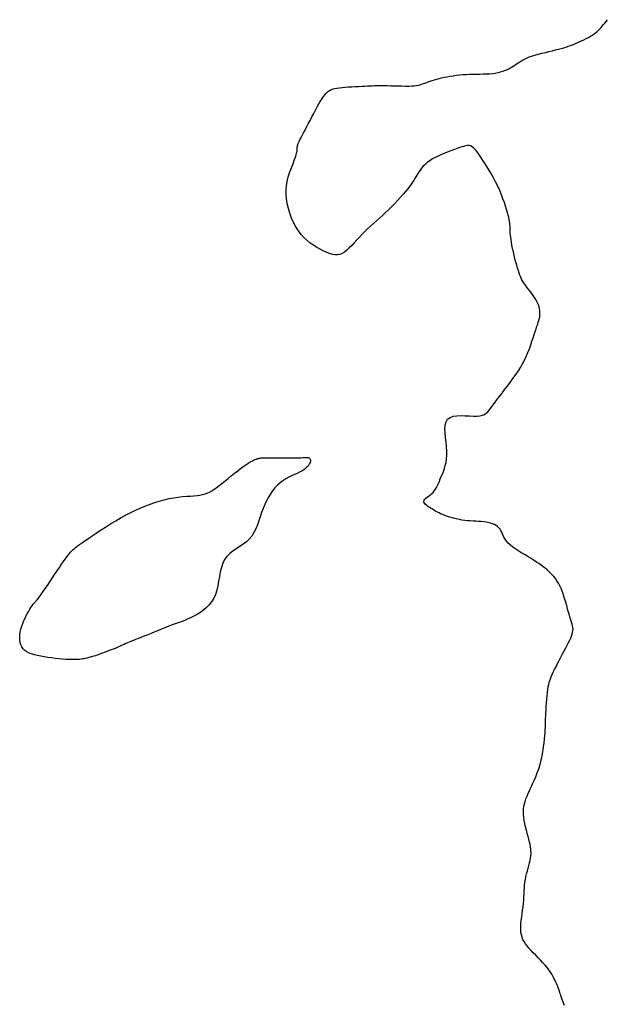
# Model space of a CAD drawing. Header units: millimetres. Extents: x 32690613 to 32693367, y 5343692 to 5344708.
# Tile 954 of 1009: x 32693152 to 32693165, y 5344583 to 5344605. Entities that reach past the tile are written whole.
import ezdxf

# ---------------------------------------------------------------- set-up
doc = ezdxf.new("R2010")
doc.units = ezdxf.units.MM
doc.header["$LTSCALE"] = 20
doc.layers.add('02-DGM_HL_491.00', color=62, linetype='Continuous')

msp = doc.modelspace()

# ---------------------------------------------------------------- linework, layer by layer
at = {"layer": '02-DGM_HL_491.00', "elevation": 491, "flags": 128}
msp.add_lwpolyline([(32693164.177, 5344582.911), (32693164.154, 5344582.969), (32693164.134, 5344583.02), (32693164.118, 5344583.064), (32693164.105, 5344583.104), (32693164.094, 5344583.139), (32693164.084, 5344583.169), (32693164.076, 5344583.197), (32693164.069, 5344583.222), (32693164.061, 5344583.246), (32693164.053, 5344583.268), (32693164.045, 5344583.29), (32693164.036, 5344583.313), (32693164.026, 5344583.336), (32693164.015, 5344583.36), (32693164.004, 5344583.387), (32693163.991, 5344583.416), (32693163.976, 5344583.448), (32693163.96, 5344583.484), (32693163.941, 5344583.522), (32693163.918, 5344583.563), (32693163.893, 5344583.607), (32693163.863, 5344583.654), (32693163.829, 5344583.703), (32693163.789, 5344583.754), (32693163.744, 5344583.806), (32693163.695, 5344583.861), (32693163.643, 5344583.916), (32693163.59, 5344583.972), (32693163.536, 5344584.027), (32693163.483, 5344584.082), (32693163.433, 5344584.135), (32693163.387, 5344584.187), (32693163.346, 5344584.236), (32693163.31, 5344584.284), (32693163.28, 5344584.331), (32693163.254, 5344584.379), (32693163.234, 5344584.429), (32693163.219, 5344584.481), (32693163.209, 5344584.536), (32693163.204, 5344584.596), (32693163.204, 5344584.661), (32693163.208, 5344584.731), (32693163.215, 5344584.804), (32693163.225, 5344584.879), (32693163.235, 5344584.955), (32693163.246, 5344585.032), (32693163.256, 5344585.108), (32693163.265, 5344585.183), (32693163.271, 5344585.255), (32693163.276, 5344585.324), (32693163.28, 5344585.392), (32693163.283, 5344585.458), (32693163.287, 5344585.522), (32693163.291, 5344585.586), (32693163.298, 5344585.649), (32693163.308, 5344585.712), (32693163.32, 5344585.775), (32693163.335, 5344585.838), (32693163.351, 5344585.9), (32693163.368, 5344585.961), (32693163.385, 5344586.021), (32693163.401, 5344586.08), (32693163.414, 5344586.136), (32693163.424, 5344586.19), (32693163.43, 5344586.241), (32693163.433, 5344586.29), (32693163.432, 5344586.339), (32693163.428, 5344586.388), (32693163.421, 5344586.438), (32693163.411, 5344586.49), (32693163.399, 5344586.545), (32693163.384, 5344586.605), (32693163.367, 5344586.669), (32693163.349, 5344586.737), (32693163.331, 5344586.808), (32693163.313, 5344586.881), (32693163.297, 5344586.954), (32693163.283, 5344587.025), (32693163.273, 5344587.095), (32693163.266, 5344587.161), (32693163.264, 5344587.224), (32693163.267, 5344587.282), (32693163.274, 5344587.339), (32693163.285, 5344587.394), (32693163.301, 5344587.449), (32693163.321, 5344587.505), (32693163.344, 5344587.564), (32693163.372, 5344587.625), (32693163.402, 5344587.691), (32693163.435, 5344587.761), (32693163.469, 5344587.836), (32693163.504, 5344587.914), (32693163.539, 5344587.997), (32693163.572, 5344588.083), (32693163.604, 5344588.173), (32693163.633, 5344588.267), (32693163.658, 5344588.364), (32693163.679, 5344588.463), (32693163.697, 5344588.561), (32693163.712, 5344588.657), (32693163.724, 5344588.749), (32693163.734, 5344588.836), (32693163.741, 5344588.914), (32693163.746, 5344588.982), (32693163.75, 5344589.039), (32693163.753, 5344589.088), (32693163.754, 5344589.13), (32693163.755, 5344589.168), (32693163.755, 5344589.207), (32693163.756, 5344589.247), (32693163.757, 5344589.292), (32693163.759, 5344589.345), (32693163.762, 5344589.408), (32693163.766, 5344589.479), (32693163.771, 5344589.556), (32693163.777, 5344589.635), (32693163.783, 5344589.716), (32693163.791, 5344589.794), (32693163.799, 5344589.868), (32693163.807, 5344589.935), (32693163.816, 5344589.994), (32693163.825, 5344590.045), (32693163.836, 5344590.091), (32693163.849, 5344590.134), (32693163.864, 5344590.176), (32693163.881, 5344590.219), (32693163.903, 5344590.266), (32693163.928, 5344590.318), (32693163.957, 5344590.377), (32693163.989, 5344590.441), (32693164.024, 5344590.51), (32693164.061, 5344590.582), (32693164.098, 5344590.654), (32693164.136, 5344590.726), (32693164.172, 5344590.796), (32693164.206, 5344590.863), (32693164.238, 5344590.924), (32693164.267, 5344590.98), (32693164.293, 5344591.032), (32693164.315, 5344591.08), (32693164.333, 5344591.125), (32693164.348, 5344591.167), (32693164.358, 5344591.207), (32693164.364, 5344591.244), (32693164.366, 5344591.28), (32693164.363, 5344591.316), (32693164.357, 5344591.352), (32693164.347, 5344591.391), (32693164.335, 5344591.433), (32693164.321, 5344591.479), (32693164.304, 5344591.53), (32693164.286, 5344591.588), (32693164.267, 5344591.654), (32693164.247, 5344591.725), (32693164.226, 5344591.801), (32693164.204, 5344591.879), (32693164.18, 5344591.957), (32693164.155, 5344592.035), (32693164.129, 5344592.109), (32693164.101, 5344592.179), (32693164.071, 5344592.242), (32693164.04, 5344592.3), (32693164.008, 5344592.352), (32693163.974, 5344592.4), (32693163.939, 5344592.444), (32693163.903, 5344592.485), (32693163.866, 5344592.523), (32693163.827, 5344592.56), (32693163.788, 5344592.596), (32693163.747, 5344592.63), (32693163.703, 5344592.665), (32693163.658, 5344592.699), (32693163.609, 5344592.734), (32693163.556, 5344592.77), (32693163.5, 5344592.807), (32693163.438, 5344592.845), (32693163.372, 5344592.885), (32693163.302, 5344592.927), (32693163.231, 5344592.97), (32693163.16, 5344593.014), (32693163.093, 5344593.058), (32693163.029, 5344593.103), (32693162.972, 5344593.148), (32693162.924, 5344593.192), (32693162.886, 5344593.236), (32693162.856, 5344593.279), (32693162.832, 5344593.32), (32693162.813, 5344593.361), (32693162.797, 5344593.399), (32693162.782, 5344593.436), (32693162.765, 5344593.47), (32693162.745, 5344593.502), (32693162.721, 5344593.531), (32693162.691, 5344593.557), (32693162.658, 5344593.581), (32693162.62, 5344593.601), (32693162.578, 5344593.619), (32693162.533, 5344593.634), (32693162.484, 5344593.647), (32693162.433, 5344593.657), (32693162.38, 5344593.664), (32693162.324, 5344593.669), (32693162.266, 5344593.672), (32693162.207, 5344593.675), (32693162.146, 5344593.678), (32693162.084, 5344593.682), (32693162.022, 5344593.687), (32693161.959, 5344593.694), (32693161.896, 5344593.703), (32693161.834, 5344593.714), (32693161.773, 5344593.728), (32693161.713, 5344593.742), (32693161.656, 5344593.758), (32693161.602, 5344593.775), (32693161.551, 5344593.792), (32693161.504, 5344593.809), (32693161.462, 5344593.826), (32693161.424, 5344593.843), (32693161.389, 5344593.86), (32693161.356, 5344593.876), (32693161.325, 5344593.894), (32693161.294, 5344593.911), (32693161.263, 5344593.93), (32693161.232, 5344593.949), (32693161.2, 5344593.969), (32693161.167, 5344593.99), (32693161.135, 5344594.011), (32693161.107, 5344594.033), (32693161.083, 5344594.055), (32693161.065, 5344594.077), (32693161.054, 5344594.099), (32693161.051, 5344594.121), (32693161.059, 5344594.143), (32693161.075, 5344594.164), (32693161.098, 5344594.186), (32693161.126, 5344594.208), (32693161.158, 5344594.232), (32693161.191, 5344594.258), (32693161.224, 5344594.287), (32693161.256, 5344594.317), (32693161.284, 5344594.351), (32693161.31, 5344594.389), (32693161.333, 5344594.429), (32693161.355, 5344594.472), (32693161.376, 5344594.517), (32693161.396, 5344594.566), (32693161.417, 5344594.617), (32693161.439, 5344594.67), (32693161.462, 5344594.726), (32693161.485, 5344594.785), (32693161.508, 5344594.847), (32693161.528, 5344594.913), (32693161.545, 5344594.985), (32693161.558, 5344595.062), (32693161.565, 5344595.145), (32693161.565, 5344595.235), (32693161.558, 5344595.332), (32693161.547, 5344595.433), (32693161.534, 5344595.535), (32693161.524, 5344595.635), (32693161.52, 5344595.729), (32693161.525, 5344595.814), (32693161.544, 5344595.887), (32693161.579, 5344595.944), (32693161.634, 5344595.984), (32693161.704, 5344596.009), (32693161.787, 5344596.021), (32693161.877, 5344596.024), (32693161.971, 5344596.021), (32693162.063, 5344596.016), (32693162.151, 5344596.012), (32693162.23, 5344596.012), (32693162.297, 5344596.018), (32693162.352, 5344596.031), (32693162.398, 5344596.051), (32693162.437, 5344596.076), (32693162.471, 5344596.107), (32693162.502, 5344596.142), (32693162.532, 5344596.182), (32693162.563, 5344596.225), (32693162.597, 5344596.272), (32693162.634, 5344596.322), (32693162.673, 5344596.375), (32693162.715, 5344596.431), (32693162.759, 5344596.489), (32693162.805, 5344596.549), (32693162.853, 5344596.611), (32693162.902, 5344596.675), (32693162.952, 5344596.74), (32693163.002, 5344596.807), (32693163.053, 5344596.876), (32693163.103, 5344596.946), (32693163.152, 5344597.02), (32693163.2, 5344597.095), (32693163.245, 5344597.173), (32693163.287, 5344597.254), (32693163.326, 5344597.338), (32693163.363, 5344597.424), (32693163.396, 5344597.51), (32693163.426, 5344597.595), (32693163.454, 5344597.677), (32693163.48, 5344597.756), (32693163.504, 5344597.83), (32693163.526, 5344597.897), (32693163.546, 5344597.956), (32693163.564, 5344598.009), (32693163.581, 5344598.057), (32693163.595, 5344598.099), (32693163.607, 5344598.139), (32693163.617, 5344598.176), (32693163.625, 5344598.212), (32693163.63, 5344598.248), (32693163.632, 5344598.286), (32693163.632, 5344598.324), (32693163.628, 5344598.364), (32693163.621, 5344598.404), (32693163.611, 5344598.446), (32693163.596, 5344598.489), (32693163.577, 5344598.534), (32693163.554, 5344598.579), (32693163.527, 5344598.625), (32693163.496, 5344598.673), (32693163.463, 5344598.72), (32693163.428, 5344598.767), (32693163.392, 5344598.813), (32693163.358, 5344598.859), (32693163.325, 5344598.902), (32693163.294, 5344598.944), (32693163.267, 5344598.984), (32693163.244, 5344599.022), (32693163.222, 5344599.061), (32693163.203, 5344599.1), (32693163.185, 5344599.143), (32693163.168, 5344599.189), (32693163.151, 5344599.241), (32693163.133, 5344599.299), (32693163.114, 5344599.365), (32693163.095, 5344599.436), (32693163.076, 5344599.511), (32693163.057, 5344599.588), (32693163.04, 5344599.665), (32693163.023, 5344599.741), (32693163.009, 5344599.812), (32693162.997, 5344599.878), (32693162.988, 5344599.936), (32693162.981, 5344599.988), (32693162.976, 5344600.034), (32693162.973, 5344600.075), (32693162.971, 5344600.112), (32693162.97, 5344600.146), (32693162.969, 5344600.179), (32693162.968, 5344600.21), (32693162.967, 5344600.242), (32693162.964, 5344600.274), (32693162.961, 5344600.308), (32693162.955, 5344600.345), (32693162.947, 5344600.386), (32693162.938, 5344600.432), (32693162.925, 5344600.483), (32693162.909, 5344600.541), (32693162.89, 5344600.607), (32693162.867, 5344600.68), (32693162.841, 5344600.759), (32693162.81, 5344600.843), (32693162.775, 5344600.932), (32693162.736, 5344601.026), (32693162.692, 5344601.123), (32693162.644, 5344601.223), (32693162.591, 5344601.325), (32693162.534, 5344601.427), (32693162.476, 5344601.527), (32693162.416, 5344601.623), (32693162.358, 5344601.713), (32693162.302, 5344601.794), (32693162.25, 5344601.866), (32693162.203, 5344601.924), (32693162.161, 5344601.969), (32693162.125, 5344602.001), (32693162.09, 5344602.021), (32693162.056, 5344602.03), (32693162.019, 5344602.031), (32693161.978, 5344602.023), (32693161.93, 5344602.009), (32693161.873, 5344601.99), (32693161.807, 5344601.967), (32693161.731, 5344601.941), (32693161.65, 5344601.911), (32693161.566, 5344601.879), (32693161.48, 5344601.845), (32693161.396, 5344601.808), (32693161.317, 5344601.77), (32693161.244, 5344601.73), (32693161.181, 5344601.69), (32693161.125, 5344601.649), (32693161.077, 5344601.608), (32693161.036, 5344601.566), (32693161, 5344601.525), (32693160.969, 5344601.484), (32693160.941, 5344601.444), (32693160.917, 5344601.405), (32693160.894, 5344601.367), (32693160.872, 5344601.329), (32693160.85, 5344601.292), (32693160.826, 5344601.252), (32693160.799, 5344601.211), (32693160.769, 5344601.167), (32693160.734, 5344601.118), (32693160.694, 5344601.066), (32693160.646, 5344601.007), (32693160.593, 5344600.945), (32693160.534, 5344600.879), (32693160.472, 5344600.81), (32693160.406, 5344600.741), (32693160.338, 5344600.671), (32693160.269, 5344600.602), (32693160.2, 5344600.536), (32693160.131, 5344600.472), (32693160.063, 5344600.411), (32693159.996, 5344600.351), (32693159.93, 5344600.293), (32693159.866, 5344600.235), (32693159.802, 5344600.176), (32693159.74, 5344600.117), (32693159.679, 5344600.056), (32693159.619, 5344599.993), (32693159.562, 5344599.929), (32693159.505, 5344599.866), (32693159.449, 5344599.807), (32693159.395, 5344599.751), (32693159.342, 5344599.702), (32693159.289, 5344599.661), (32693159.237, 5344599.63), (32693159.186, 5344599.609), (32693159.135, 5344599.599), (32693159.083, 5344599.598), (32693159.031, 5344599.606), (32693158.976, 5344599.62), (32693158.92, 5344599.641), (32693158.861, 5344599.668), (32693158.799, 5344599.698), (32693158.734, 5344599.732), (32693158.666, 5344599.77), (32693158.596, 5344599.813), (32693158.526, 5344599.861), (32693158.456, 5344599.917), (32693158.389, 5344599.979), (32693158.323, 5344600.049), (32693158.262, 5344600.129), (32693158.206, 5344600.218), (32693158.155, 5344600.315), (32693158.11, 5344600.417), (32693158.072, 5344600.524), (32693158.04, 5344600.632), (32693158.016, 5344600.741), (32693157.999, 5344600.847), (32693157.991, 5344600.95), (32693157.991, 5344601.047), (32693157.999, 5344601.138), (32693158.013, 5344601.223), (32693158.031, 5344601.303), (32693158.053, 5344601.378), (32693158.076, 5344601.447), (32693158.1, 5344601.511), (32693158.123, 5344601.569), (32693158.144, 5344601.623), (32693158.163, 5344601.672), (32693158.18, 5344601.716), (32693158.194, 5344601.756), (32693158.206, 5344601.792), (32693158.216, 5344601.825), (32693158.224, 5344601.855), (32693158.23, 5344601.881), (32693158.233, 5344601.905), (32693158.235, 5344601.927), (32693158.236, 5344601.948), (32693158.237, 5344601.967), (32693158.238, 5344601.987), (32693158.24, 5344602.006), (32693158.243, 5344602.027), (32693158.249, 5344602.049), (32693158.258, 5344602.074), (32693158.27, 5344602.101), (32693158.285, 5344602.132), (32693158.303, 5344602.168), (32693158.325, 5344602.208), (32693158.35, 5344602.254), (32693158.378, 5344602.307), (32693158.41, 5344602.367), (32693158.446, 5344602.435), (32693158.484, 5344602.508), (32693158.524, 5344602.585), (32693158.565, 5344602.664), (32693158.605, 5344602.742), (32693158.645, 5344602.817), (32693158.683, 5344602.888), (32693158.718, 5344602.952), (32693158.749, 5344603.007), (32693158.777, 5344603.054), (32693158.803, 5344603.094), (32693158.826, 5344603.128), (32693158.848, 5344603.156), (32693158.868, 5344603.18), (32693158.888, 5344603.201), (32693158.908, 5344603.219), (32693158.929, 5344603.235), (32693158.951, 5344603.25), (32693158.976, 5344603.263), (32693159.004, 5344603.275), (32693159.037, 5344603.286), (32693159.076, 5344603.296), (32693159.121, 5344603.304), (32693159.175, 5344603.312), (32693159.236, 5344603.319), (32693159.304, 5344603.325), (32693159.377, 5344603.33), (32693159.452, 5344603.335), (32693159.528, 5344603.339), (32693159.603, 5344603.343), (32693159.674, 5344603.346), (32693159.74, 5344603.349), (32693159.799, 5344603.353), (32693159.853, 5344603.355), (32693159.903, 5344603.358), (32693159.951, 5344603.36), (32693160, 5344603.362), (32693160.052, 5344603.363), (32693160.108, 5344603.363), (32693160.17, 5344603.362), (32693160.241, 5344603.36), (32693160.317, 5344603.358), (32693160.398, 5344603.356), (32693160.48, 5344603.353), (32693160.561, 5344603.352), (32693160.64, 5344603.351), (32693160.714, 5344603.351), (32693160.781, 5344603.354), (32693160.839, 5344603.358), (32693160.889, 5344603.364), (32693160.933, 5344603.372), (32693160.972, 5344603.381), (32693161.008, 5344603.392), (32693161.042, 5344603.404), (32693161.076, 5344603.417), (32693161.112, 5344603.431), (32693161.15, 5344603.445), (32693161.192, 5344603.459), (32693161.237, 5344603.474), (32693161.285, 5344603.489), (32693161.336, 5344603.504), (32693161.39, 5344603.518), (32693161.447, 5344603.532), (32693161.508, 5344603.546), (32693161.571, 5344603.558), (32693161.638, 5344603.57), (32693161.706, 5344603.581), (32693161.777, 5344603.59), (32693161.849, 5344603.598), (32693161.923, 5344603.605), (32693161.997, 5344603.61), (32693162.072, 5344603.614), (32693162.147, 5344603.616), (32693162.222, 5344603.617), (32693162.295, 5344603.618), (32693162.368, 5344603.619), (32693162.439, 5344603.621), (32693162.508, 5344603.624), (32693162.575, 5344603.629), (32693162.638, 5344603.638), (32693162.699, 5344603.649), (32693162.756, 5344603.663), (32693162.81, 5344603.68), (32693162.862, 5344603.7), (32693162.91, 5344603.721), (32693162.955, 5344603.743), (32693162.998, 5344603.767), (32693163.038, 5344603.791), (32693163.075, 5344603.816), (32693163.111, 5344603.841), (32693163.147, 5344603.866), (32693163.185, 5344603.891), (32693163.226, 5344603.916), (32693163.271, 5344603.941), (32693163.321, 5344603.965), (32693163.379, 5344603.989), (32693163.444, 5344604.012), (32693163.517, 5344604.035), (32693163.593, 5344604.056), (32693163.673, 5344604.078), (32693163.753, 5344604.098), (32693163.832, 5344604.117), (32693163.908, 5344604.136), (32693163.98, 5344604.154), (32693164.045, 5344604.17), (32693164.104, 5344604.186), (32693164.159, 5344604.202), (32693164.211, 5344604.218), (32693164.259, 5344604.234), (32693164.307, 5344604.25), (32693164.355, 5344604.268), (32693164.403, 5344604.288), (32693164.453, 5344604.308), (32693164.505, 5344604.331), (32693164.556, 5344604.355), (32693164.608, 5344604.38), (32693164.658, 5344604.405), (32693164.707, 5344604.432), (32693164.753, 5344604.458), (32693164.796, 5344604.485), (32693164.834, 5344604.511), (32693164.87, 5344604.538), (32693164.902, 5344604.565), (32693164.932, 5344604.593), (32693164.961, 5344604.622), (32693164.988, 5344604.651), (32693165.016, 5344604.683), (32693165.043, 5344604.716), (32693165.072, 5344604.751), (32693165.101, 5344604.788), (32693165.13, 5344604.826)], dxfattribs=at)
msp.add_lwpolyline([(32693157.406, 5344595.079), (32693157.417, 5344595.081), (32693157.431, 5344595.083), (32693157.447, 5344595.084), (32693157.469, 5344595.086), (32693157.497, 5344595.087), (32693157.533, 5344595.088), (32693157.578, 5344595.088), (32693157.635, 5344595.089), (32693157.703, 5344595.089), (32693157.781, 5344595.088), (32693157.865, 5344595.088), (32693157.951, 5344595.087), (32693158.038, 5344595.087), (32693158.121, 5344595.086), (32693158.198, 5344595.087), (32693158.265, 5344595.087), (32693158.32, 5344595.088), (32693158.363, 5344595.09), (32693158.397, 5344595.092), (32693158.424, 5344595.093), (32693158.443, 5344595.094), (32693158.458, 5344595.094), (32693158.47, 5344595.093), (32693158.481, 5344595.091), (32693158.492, 5344595.087), (32693158.502, 5344595.082), (32693158.512, 5344595.075), (32693158.52, 5344595.065), (32693158.526, 5344595.054), (32693158.53, 5344595.04), (32693158.532, 5344595.023), (32693158.529, 5344595.004), (32693158.523, 5344594.982), (32693158.513, 5344594.958), (32693158.498, 5344594.932), (32693158.478, 5344594.904), (32693158.453, 5344594.876), (32693158.422, 5344594.848), (32693158.385, 5344594.82), (32693158.341, 5344594.792), (32693158.291, 5344594.766), (32693158.236, 5344594.74), (32693158.176, 5344594.713), (32693158.113, 5344594.684), (32693158.048, 5344594.653), (32693157.983, 5344594.617), (32693157.919, 5344594.577), (32693157.857, 5344594.531), (32693157.798, 5344594.479), (32693157.742, 5344594.42), (32693157.69, 5344594.355), (32693157.641, 5344594.284), (32693157.596, 5344594.209), (32693157.554, 5344594.129), (32693157.515, 5344594.045), (32693157.479, 5344593.958), (32693157.446, 5344593.868), (32693157.415, 5344593.776), (32693157.384, 5344593.684), (32693157.351, 5344593.594), (32693157.315, 5344593.507), (32693157.275, 5344593.424), (32693157.227, 5344593.348), (32693157.172, 5344593.279), (32693157.107, 5344593.218), (32693157.036, 5344593.163), (32693156.961, 5344593.113), (32693156.884, 5344593.063), (32693156.809, 5344593.012), (32693156.739, 5344592.957), (32693156.676, 5344592.895), (32693156.623, 5344592.823), (32693156.582, 5344592.741), (32693156.551, 5344592.649), (32693156.527, 5344592.551), (32693156.508, 5344592.448), (32693156.49, 5344592.344), (32693156.472, 5344592.241), (32693156.449, 5344592.141), (32693156.419, 5344592.048), (32693156.381, 5344591.964), (32693156.334, 5344591.888), (32693156.28, 5344591.82), (32693156.222, 5344591.759), (32693156.16, 5344591.705), (32693156.097, 5344591.658), (32693156.033, 5344591.617), (32693155.971, 5344591.58), (32693155.911, 5344591.549), (32693155.852, 5344591.521), (32693155.795, 5344591.496), (32693155.737, 5344591.473), (32693155.678, 5344591.451), (32693155.615, 5344591.428), (32693155.549, 5344591.404), (32693155.478, 5344591.378), (32693155.401, 5344591.348), (32693155.32, 5344591.316), (32693155.237, 5344591.283), (32693155.154, 5344591.249), (32693155.072, 5344591.216), (32693154.993, 5344591.184), (32693154.92, 5344591.154), (32693154.854, 5344591.127), (32693154.797, 5344591.104), (32693154.747, 5344591.085), (32693154.705, 5344591.068), (32693154.667, 5344591.054), (32693154.632, 5344591.041), (32693154.6, 5344591.028), (32693154.569, 5344591.016), (32693154.536, 5344591.003), (32693154.503, 5344590.988), (32693154.467, 5344590.972), (32693154.429, 5344590.955), (32693154.388, 5344590.937), (32693154.346, 5344590.918), (32693154.301, 5344590.899), (32693154.253, 5344590.878), (32693154.203, 5344590.857), (32693154.151, 5344590.835), (32693154.097, 5344590.814), (32693154.042, 5344590.792), (32693153.987, 5344590.771), (32693153.934, 5344590.751), (32693153.883, 5344590.733), (32693153.836, 5344590.715), (32693153.792, 5344590.7), (32693153.753, 5344590.687), (32693153.719, 5344590.676), (32693153.688, 5344590.667), (32693153.66, 5344590.659), (32693153.634, 5344590.651), (32693153.609, 5344590.645), (32693153.584, 5344590.639), (32693153.559, 5344590.633), (32693153.532, 5344590.626), (32693153.503, 5344590.62), (32693153.472, 5344590.614), (32693153.436, 5344590.609), (32693153.396, 5344590.604), (32693153.351, 5344590.601), (32693153.299, 5344590.599), (32693153.24, 5344590.599), (32693153.174, 5344590.601), (32693153.101, 5344590.606), (32693153.023, 5344590.612), (32693152.942, 5344590.619), (32693152.859, 5344590.628), (32693152.775, 5344590.638), (32693152.693, 5344590.65), (32693152.612, 5344590.662), (32693152.536, 5344590.675), (32693152.463, 5344590.689), (32693152.396, 5344590.705), (32693152.333, 5344590.725), (32693152.277, 5344590.747), (32693152.227, 5344590.773), (32693152.183, 5344590.804), (32693152.147, 5344590.84), (32693152.117, 5344590.882), (32693152.096, 5344590.929), (32693152.081, 5344590.98), (32693152.072, 5344591.035), (32693152.07, 5344591.093), (32693152.073, 5344591.154), (32693152.082, 5344591.216), (32693152.096, 5344591.279), (32693152.115, 5344591.342), (32693152.137, 5344591.405), (32693152.162, 5344591.466), (32693152.189, 5344591.524), (32693152.216, 5344591.58), (32693152.244, 5344591.632), (32693152.271, 5344591.679), (32693152.296, 5344591.72), (32693152.318, 5344591.756), (32693152.337, 5344591.786), (32693152.355, 5344591.811), (32693152.371, 5344591.832), (32693152.385, 5344591.85), (32693152.398, 5344591.865), (32693152.41, 5344591.879), (32693152.422, 5344591.892), (32693152.435, 5344591.905), (32693152.448, 5344591.92), (32693152.462, 5344591.937), (32693152.48, 5344591.959), (32693152.5, 5344591.986), (32693152.526, 5344592.02), (32693152.556, 5344592.063), (32693152.592, 5344592.116), (32693152.635, 5344592.179), (32693152.684, 5344592.25), (32693152.736, 5344592.328), (32693152.79, 5344592.41), (32693152.845, 5344592.492), (32693152.9, 5344592.573), (32693152.952, 5344592.65), (32693153, 5344592.72), (32693153.043, 5344592.782), (32693153.081, 5344592.836), (32693153.115, 5344592.883), (32693153.146, 5344592.923), (32693153.174, 5344592.958), (32693153.201, 5344592.989), (32693153.227, 5344593.016), (32693153.253, 5344593.042), (32693153.279, 5344593.066), (32693153.308, 5344593.09), (32693153.339, 5344593.114), (32693153.376, 5344593.141), (32693153.418, 5344593.172), (32693153.468, 5344593.206), (32693153.527, 5344593.247), (32693153.597, 5344593.294), (32693153.677, 5344593.349), (32693153.768, 5344593.41), (32693153.868, 5344593.476), (32693153.975, 5344593.545), (32693154.088, 5344593.616), (32693154.206, 5344593.688), (32693154.326, 5344593.757), (32693154.448, 5344593.824), (32693154.571, 5344593.887), (32693154.693, 5344593.944), (32693154.814, 5344593.997), (32693154.934, 5344594.044), (32693155.052, 5344594.087), (32693155.167, 5344594.123), (32693155.279, 5344594.154), (32693155.388, 5344594.179), (32693155.492, 5344594.199), (32693155.592, 5344594.213), (32693155.686, 5344594.223), (32693155.776, 5344594.231), (32693155.86, 5344594.237), (32693155.938, 5344594.242), (32693156.01, 5344594.249), (32693156.076, 5344594.257), (32693156.135, 5344594.268), (32693156.189, 5344594.282), (32693156.239, 5344594.3), (32693156.288, 5344594.323), (32693156.336, 5344594.35), (32693156.386, 5344594.382), (32693156.439, 5344594.42), (32693156.496, 5344594.464), (32693156.56, 5344594.514), (32693156.628, 5344594.568), (32693156.7, 5344594.626), (32693156.772, 5344594.685), (32693156.844, 5344594.742), (32693156.914, 5344594.798), (32693156.979, 5344594.849), (32693157.039, 5344594.894), (32693157.092, 5344594.932), (32693157.138, 5344594.963), (32693157.177, 5344594.988), (32693157.211, 5344595.007), (32693157.24, 5344595.022), (32693157.265, 5344595.034), (32693157.287, 5344595.043), (32693157.306, 5344595.05), (32693157.322, 5344595.056), (32693157.337, 5344595.061), (32693157.351, 5344595.065), (32693157.363, 5344595.069), (32693157.374, 5344595.072), (32693157.385, 5344595.074), (32693157.395, 5344595.077)], close=True, dxfattribs=at)

doc.saveas('drawing.dxf')
